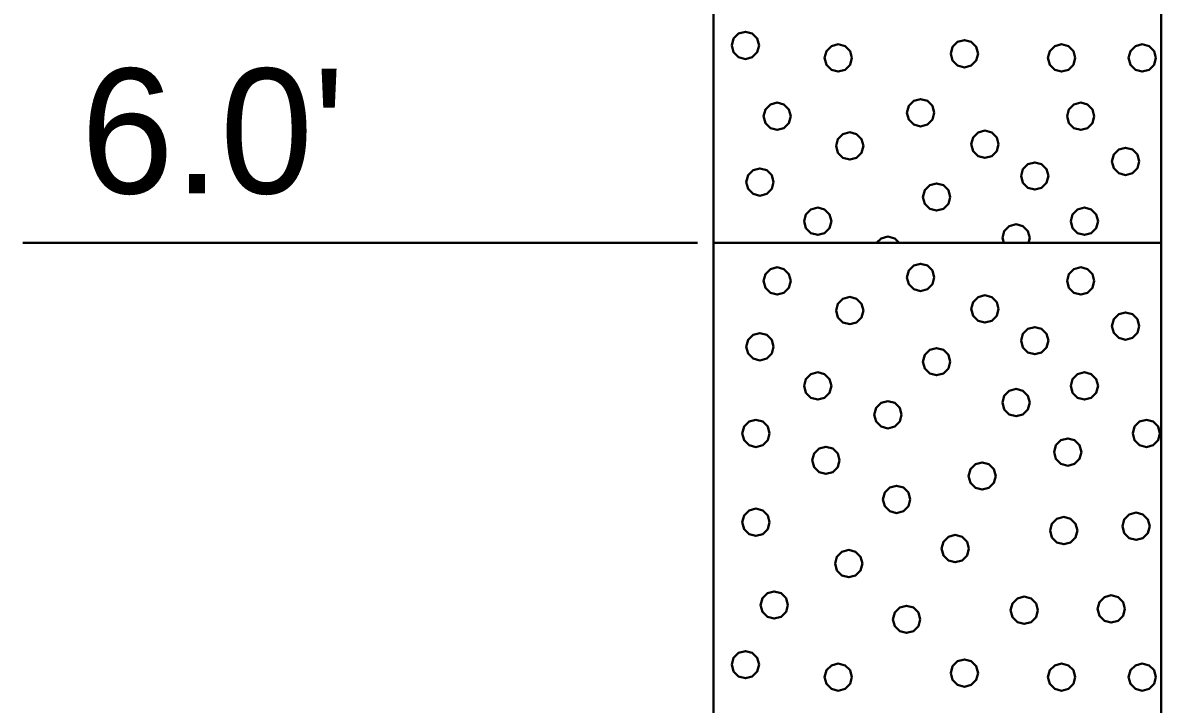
# Model space of a CAD drawing. Extents: x -76 to 974, y -1080 to -735.
# Drawn here: x 317.33 to 323.69, y -937.96 to -934.15 of the extents above; entities that cross this region are included whole.
import ezdxf

# ---------------------------------------------------------------- set-up
doc = ezdxf.new("R2010")
doc.units = 0
doc.header["$LTSCALE"] = 0.36
doc.layers.add('27', color=7, linetype='Continuous', lineweight=40)

msp = doc.modelspace()

# ---------------------------------------------------------------- linework, layer by layer
at = {"layer": '27'}
for p, q in [((321.1855, -929.3789), (321.1855, -935.3789)), ((323.6855, -935.3789), (323.6855, -929.3789)), ((317.3293, -935.3789), (321.0966, -935.3789)), ((321.1855, -935.3789), (323.6855, -935.3789)), ((321.1855, -935.3789), (321.1855, -941.3789)), ((323.6855, -941.3789), (323.6855, -935.3789))]:
    msp.add_line(p, q, dxfattribs=at)
for points in [[(321.4399, -934.2754), (321.4297, -934.2373), (321.4018, -934.2094), (321.3637, -934.1992), (321.3256, -934.2094), (321.2977, -934.2373), (321.2875, -934.2754), (321.2977, -934.3135), (321.3256, -934.3414), (321.3637, -934.3516), (321.4018, -934.3414), (321.4297, -934.3135)], [(321.9586, -934.3453), (321.9484, -934.3072), (321.9205, -934.2793), (321.8824, -934.2691), (321.8443, -934.2793), (321.8164, -934.3072), (321.8062, -934.3453), (321.8164, -934.3834), (321.8443, -934.4113), (321.8824, -934.4215), (321.9205, -934.4113), (321.9484, -934.3834)], [(322.6629, -934.3224), (322.6526, -934.2843), (322.6248, -934.2564), (322.5867, -934.2462), (322.5486, -934.2564), (322.5207, -934.2843), (322.5105, -934.3224), (322.5207, -934.3605), (322.5486, -934.3884), (322.5867, -934.3986), (322.6248, -934.3884), (322.6526, -934.3605)], [(323.2057, -934.3453), (323.1955, -934.3072), (323.1676, -934.2793), (323.1295, -934.2691), (323.0914, -934.2793), (323.0635, -934.3072), (323.0533, -934.3453), (323.0635, -934.3834), (323.0914, -934.4113), (323.1295, -934.4215), (323.1676, -934.4113), (323.1955, -934.3834)], [(323.6557, -934.3453), (323.6455, -934.3072), (323.6176, -934.2793), (323.5795, -934.2691), (323.5414, -934.2793), (323.5135, -934.3072), (323.5033, -934.3453), (323.5135, -934.3834), (323.5414, -934.4113), (323.5795, -934.4215), (323.6176, -934.4113), (323.6455, -934.3834)], [(321.6174, -934.6716), (321.6072, -934.6335), (321.5793, -934.6056), (321.5412, -934.5954), (321.5031, -934.6056), (321.4752, -934.6335), (321.465, -934.6716), (321.4752, -934.7097), (321.5031, -934.7375), (321.5412, -934.7478), (321.5793, -934.7375), (321.6072, -934.7097)], [(322.4184, -934.652), (322.4082, -934.6139), (322.3803, -934.586), (322.3422, -934.5758), (322.3041, -934.586), (322.2762, -934.6139), (322.266, -934.652), (322.2762, -934.6901), (322.3041, -934.718), (322.3422, -934.7282), (322.3803, -934.718), (322.4082, -934.6901)], [(323.312, -934.6716), (323.3018, -934.6335), (323.2739, -934.6056), (323.2358, -934.5954), (323.1977, -934.6056), (323.1699, -934.6335), (323.1596, -934.6716), (323.1699, -934.7097), (323.1977, -934.7376), (323.2358, -934.7478), (323.2739, -934.7376), (323.3018, -934.7097)], [(322.0224, -934.8368), (322.0122, -934.7987), (321.9843, -934.7708), (321.9462, -934.7606), (321.9081, -934.7708), (321.8802, -934.7987), (321.87, -934.8368), (321.8802, -934.8749), (321.9081, -934.9028), (321.9462, -934.913), (321.9843, -934.9028), (322.0122, -934.8749)], [(322.7775, -934.8278), (322.7672, -934.7897), (322.7394, -934.7618), (322.7013, -934.7516), (322.6632, -934.7618), (322.6353, -934.7897), (322.6251, -934.8278), (322.6353, -934.8659), (322.6632, -934.8938), (322.7013, -934.904), (322.7394, -934.8938), (322.7672, -934.8659)], [(323.5629, -934.9237), (323.5527, -934.8856), (323.5248, -934.8577), (323.4867, -934.8475), (323.4486, -934.8577), (323.4207, -934.8856), (323.4105, -934.9237), (323.4207, -934.9618), (323.4486, -934.9897), (323.4867, -934.9999), (323.5248, -934.9897), (323.5527, -934.9618)], [(323.0557, -935.0051), (323.0455, -934.967), (323.0176, -934.9391), (322.9795, -934.9289), (322.9414, -934.9391), (322.9135, -934.967), (322.9033, -935.0051), (322.9135, -935.0432), (322.9414, -935.0711), (322.9795, -935.0813), (323.0176, -935.0711), (323.0455, -935.0432)], [(321.5213, -935.0394), (321.511, -935.0013), (321.4832, -934.9734), (321.4451, -934.9632), (321.407, -934.9734), (321.3791, -935.0013), (321.3689, -935.0394), (321.3791, -935.0775), (321.407, -935.1054), (321.4451, -935.1156), (321.4832, -935.1054), (321.511, -935.0775)], [(322.5073, -935.1226), (322.4971, -935.0845), (322.4692, -935.0566), (322.4311, -935.0464), (322.393, -935.0566), (322.3651, -935.0845), (322.3549, -935.1226), (322.3651, -935.1607), (322.393, -935.1886), (322.4311, -935.1988), (322.4692, -935.1886), (322.4971, -935.1607)], [(321.8442, -935.2581), (321.8339, -935.22), (321.8061, -935.1921), (321.768, -935.1819), (321.7299, -935.1921), (321.702, -935.22), (321.6918, -935.2581), (321.702, -935.2962), (321.7299, -935.3241), (321.768, -935.3343), (321.8061, -935.3241), (321.8339, -935.2962)], [(323.3328, -935.2581), (323.3226, -935.22), (323.2947, -935.1921), (323.2566, -935.1819), (323.2185, -935.1921), (323.1906, -935.22), (323.1804, -935.2581), (323.1906, -935.2962), (323.2185, -935.3241), (323.2566, -935.3343), (323.2947, -935.3241), (323.3226, -935.2962)], [(322.9514, -935.3509), (322.9412, -935.3128), (322.9133, -935.2849), (322.8752, -935.2747), (322.8371, -935.2849), (322.8092, -935.3128), (322.799, -935.3509), (322.8066, -935.3789), (322.9439, -935.3789)], [(322.1976, -935.3535), (322.1595, -935.3433), (322.1214, -935.3535), (322.096, -935.3789), (322.223, -935.3789)], [(322.4184, -935.572), (322.4082, -935.5339), (322.3803, -935.506), (322.3422, -935.4958), (322.3041, -935.506), (322.2762, -935.5339), (322.266, -935.572), (322.2762, -935.6101), (322.3041, -935.638), (322.3422, -935.6482), (322.3803, -935.638), (322.4082, -935.6101)], [(321.6174, -935.5916), (321.6072, -935.5535), (321.5793, -935.5256), (321.5412, -935.5154), (321.5031, -935.5256), (321.4752, -935.5535), (321.465, -935.5916), (321.4752, -935.6297), (321.5031, -935.6575), (321.5412, -935.6678), (321.5793, -935.6575), (321.6072, -935.6297)], [(323.312, -935.5916), (323.3018, -935.5535), (323.2739, -935.5256), (323.2358, -935.5154), (323.1977, -935.5256), (323.1699, -935.5535), (323.1596, -935.5916), (323.1699, -935.6297), (323.1977, -935.6576), (323.2358, -935.6678), (323.2739, -935.6576), (323.3018, -935.6297)], [(322.0224, -935.7568), (322.0122, -935.7187), (321.9843, -935.6908), (321.9462, -935.6806), (321.9081, -935.6908), (321.8802, -935.7187), (321.87, -935.7568), (321.8802, -935.7949), (321.9081, -935.8228), (321.9462, -935.833), (321.9843, -935.8228), (322.0122, -935.7949)], [(322.7775, -935.7478), (322.7672, -935.7097), (322.7394, -935.6818), (322.7013, -935.6716), (322.6632, -935.6818), (322.6353, -935.7097), (322.6251, -935.7478), (322.6353, -935.7859), (322.6632, -935.8138), (322.7013, -935.824), (322.7394, -935.8138), (322.7672, -935.7859)], [(323.5629, -935.8437), (323.5527, -935.8056), (323.5248, -935.7777), (323.4867, -935.7675), (323.4486, -935.7777), (323.4207, -935.8056), (323.4105, -935.8437), (323.4207, -935.8818), (323.4486, -935.9097), (323.4867, -935.9199), (323.5248, -935.9097), (323.5527, -935.8818)], [(321.5213, -935.9594), (321.511, -935.9213), (321.4832, -935.8934), (321.4451, -935.8832), (321.407, -935.8934), (321.3791, -935.9213), (321.3689, -935.9594), (321.3791, -935.9975), (321.407, -936.0254), (321.4451, -936.0356), (321.4832, -936.0254), (321.511, -935.9975)], [(323.0557, -935.9251), (323.0455, -935.887), (323.0176, -935.8591), (322.9795, -935.8489), (322.9414, -935.8591), (322.9135, -935.887), (322.9033, -935.9251), (322.9135, -935.9632), (322.9414, -935.9911), (322.9795, -936.0013), (323.0176, -935.9911), (323.0455, -935.9632)], [(322.5073, -936.0426), (322.4971, -936.0045), (322.4692, -935.9766), (322.4311, -935.9664), (322.393, -935.9766), (322.3651, -936.0045), (322.3549, -936.0426), (322.3651, -936.0807), (322.393, -936.1086), (322.4311, -936.1188), (322.4692, -936.1086), (322.4971, -936.0807)], [(321.8442, -936.1781), (321.8339, -936.14), (321.8061, -936.1121), (321.768, -936.1019), (321.7299, -936.1121), (321.702, -936.14), (321.6918, -936.1781), (321.702, -936.2162), (321.7299, -936.2441), (321.768, -936.2543), (321.8061, -936.2441), (321.8339, -936.2162)], [(323.3328, -936.1781), (323.3226, -936.14), (323.2947, -936.1121), (323.2566, -936.1019), (323.2185, -936.1121), (323.1906, -936.14), (323.1804, -936.1781), (323.1906, -936.2162), (323.2185, -936.2441), (323.2566, -936.2543), (323.2947, -936.2441), (323.3226, -936.2162)], [(322.9514, -936.2709), (322.9412, -936.2328), (322.9133, -936.2049), (322.8752, -936.1947), (322.8371, -936.2049), (322.8092, -936.2328), (322.799, -936.2709), (322.8092, -936.309), (322.8371, -936.3369), (322.8752, -936.3471), (322.9133, -936.3369), (322.9412, -936.309)], [(322.2357, -936.3395), (322.2255, -936.3014), (322.1976, -936.2735), (322.1595, -936.2633), (322.1214, -936.2735), (322.0935, -936.3014), (322.0833, -936.3395), (322.0935, -936.3776), (322.1214, -936.4055), (322.1595, -936.4157), (322.1976, -936.4055), (322.2255, -936.3776)], [(321.4984, -936.4438), (321.4882, -936.4057), (321.4603, -936.3778), (321.4222, -936.3676), (321.3841, -936.3778), (321.3562, -936.4057), (321.346, -936.4438), (321.3562, -936.4819), (321.3841, -936.5097), (321.4222, -936.52), (321.4603, -936.5097), (321.4882, -936.4819)], [(323.6786, -936.4438), (323.6684, -936.4057), (323.6405, -936.3778), (323.6024, -936.3676), (323.5643, -936.3778), (323.5364, -936.4057), (323.5262, -936.4438), (323.5364, -936.4819), (323.5643, -936.5097), (323.6024, -936.52), (323.6405, -936.5097), (323.6684, -936.4819)], [(321.8899, -936.5938), (321.8797, -936.5557), (321.8518, -936.5278), (321.8137, -936.5176), (321.7756, -936.5278), (321.7477, -936.5557), (321.7375, -936.5938), (321.7477, -936.6319), (321.7756, -936.6598), (321.8137, -936.67), (321.8518, -936.6598), (321.8797, -936.6319)], [(323.24, -936.548), (323.2298, -936.5099), (323.2019, -936.482), (323.1638, -936.4718), (323.1257, -936.482), (323.0978, -936.5099), (323.0876, -936.548), (323.0978, -936.5861), (323.1257, -936.614), (323.1638, -936.6242), (323.2019, -936.614), (323.2298, -936.5861)], [(322.762, -936.6815), (322.7518, -936.6434), (322.7239, -936.6155), (322.6858, -936.6053), (322.6477, -936.6155), (322.6198, -936.6434), (322.6096, -936.6815), (322.6198, -936.7196), (322.6477, -936.7475), (322.6858, -936.7577), (322.7239, -936.7475), (322.7518, -936.7196)], [(322.284, -936.8124), (322.2738, -936.7743), (322.2459, -936.7464), (322.2078, -936.7362), (322.1697, -936.7464), (322.1418, -936.7743), (322.1316, -936.8124), (322.1418, -936.8505), (322.1697, -936.8784), (322.2078, -936.8886), (322.2459, -936.8784), (322.2738, -936.8505)], [(321.4984, -936.9396), (321.4882, -936.9015), (321.4603, -936.8736), (321.4222, -936.8634), (321.3841, -936.8736), (321.3562, -936.9015), (321.346, -936.9396), (321.3562, -936.9777), (321.3841, -937.0055), (321.4222, -937.0158), (321.4603, -937.0055), (321.4882, -936.9777)], [(323.6214, -936.9624), (323.6112, -936.9243), (323.5833, -936.8964), (323.5452, -936.8862), (323.5071, -936.8964), (323.4792, -936.9243), (323.469, -936.9624), (323.4792, -937.0005), (323.5071, -937.0284), (323.5452, -937.0386), (323.5833, -937.0284), (323.6112, -937.0005)], [(323.2171, -936.9866), (323.2069, -936.9485), (323.179, -936.9206), (323.1409, -936.9104), (323.1028, -936.9206), (323.0749, -936.9485), (323.0647, -936.9866), (323.0749, -937.0247), (323.1028, -937.0526), (323.1409, -937.0628), (323.179, -937.0526), (323.2069, -937.0247)], [(322.612, -937.087), (322.6018, -937.0489), (322.5739, -937.021), (322.5358, -937.0108), (322.4977, -937.021), (322.4698, -937.0489), (322.4596, -937.087), (322.4698, -937.1251), (322.4977, -937.153), (322.5358, -937.1632), (322.5739, -937.153), (322.6018, -937.1251)], [(322.017, -937.1709), (322.0068, -937.1328), (321.9789, -937.1049), (321.9408, -937.0947), (321.9027, -937.1049), (321.8749, -937.1328), (321.8646, -937.1709), (321.8749, -937.209), (321.9027, -937.2369), (321.9408, -937.2471), (321.9789, -937.2369), (322.0068, -937.209)], [(321.6013, -937.4023), (321.5911, -937.3642), (321.5632, -937.3363), (321.5251, -937.3261), (321.487, -937.3363), (321.4592, -937.3642), (321.4489, -937.4023), (321.4592, -937.4404), (321.487, -937.4683), (321.5251, -937.4785), (321.5632, -937.4683), (321.5911, -937.4404)], [(323.4828, -937.4239), (323.4726, -937.3858), (323.4447, -937.3579), (323.4066, -937.3477), (323.3685, -937.3579), (323.3406, -937.3858), (323.3304, -937.4239), (323.3406, -937.462), (323.3685, -937.4899), (323.4066, -937.5001), (323.4447, -937.4899), (323.4726, -937.462)], [(322.34, -937.4824), (322.3297, -937.4443), (322.3019, -937.4164), (322.2638, -937.4062), (322.2257, -937.4164), (322.1978, -937.4443), (322.1876, -937.4824), (322.1978, -937.5205), (322.2257, -937.5484), (322.2638, -937.5586), (322.3019, -937.5484), (322.3297, -937.5205)], [(322.9972, -937.4315), (322.987, -937.3934), (322.9591, -937.3655), (322.921, -937.3553), (322.8829, -937.3655), (322.855, -937.3934), (322.8448, -937.4315), (322.855, -937.4696), (322.8829, -937.4975), (322.921, -937.5077), (322.9591, -937.4975), (322.987, -937.4696)], [(321.4399, -937.7354), (321.4297, -937.6973), (321.4018, -937.6694), (321.3637, -937.6592), (321.3256, -937.6694), (321.2977, -937.6973), (321.2875, -937.7354), (321.2977, -937.7735), (321.3256, -937.8014), (321.3637, -937.8116), (321.4018, -937.8014), (321.4297, -937.7735)], [(321.9586, -937.8053), (321.9484, -937.7672), (321.9205, -937.7393), (321.8824, -937.7291), (321.8443, -937.7393), (321.8164, -937.7672), (321.8062, -937.8053), (321.8164, -937.8434), (321.8443, -937.8713), (321.8824, -937.8815), (321.9205, -937.8713), (321.9484, -937.8434)], [(322.6629, -937.7824), (322.6526, -937.7443), (322.6248, -937.7164), (322.5867, -937.7062), (322.5486, -937.7164), (322.5207, -937.7443), (322.5105, -937.7824), (322.5207, -937.8205), (322.5486, -937.8484), (322.5867, -937.8586), (322.6248, -937.8484), (322.6526, -937.8205)], [(323.2057, -937.8053), (323.1955, -937.7672), (323.1676, -937.7393), (323.1295, -937.7291), (323.0914, -937.7393), (323.0635, -937.7672), (323.0533, -937.8053), (323.0635, -937.8434), (323.0914, -937.8713), (323.1295, -937.8815), (323.1676, -937.8713), (323.1955, -937.8434)], [(323.6557, -937.8053), (323.6455, -937.7672), (323.6176, -937.7393), (323.5795, -937.7291), (323.5414, -937.7393), (323.5135, -937.7672), (323.5033, -937.8053), (323.5135, -937.8434), (323.5414, -937.8713), (323.5795, -937.8815), (323.6176, -937.8713), (323.6455, -937.8434)]]:
    msp.add_lwpolyline(points, close=True, dxfattribs=at)

# ---------------------------------------------------------------- texts
msp.add_text("6.0'", height=0.6976, dxfattribs=at).set_placement((317.6533, -935.1025))

doc.saveas('drawing.dxf')
